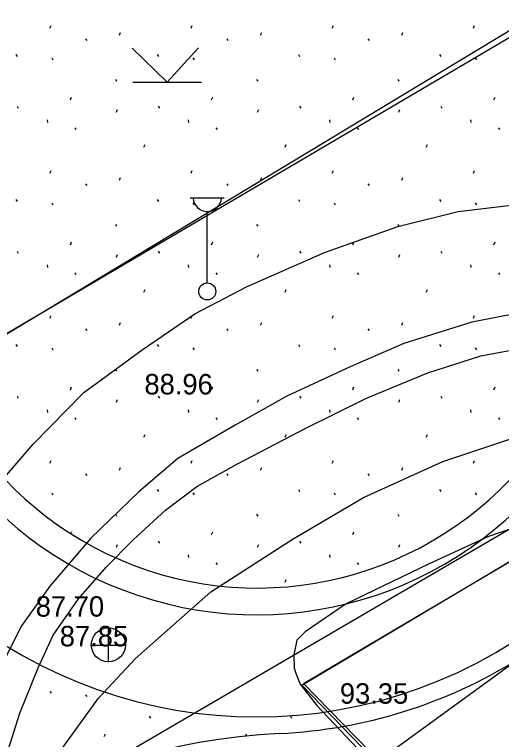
# Model space of a CAD drawing. Extents: x 412225 to 413380, y 4456471 to 4457189.
# Drawn here: x 412680.11 to 412708.71, y 4456601.39 to 4456643.94 of the extents above; entities that cross this region are included whole.
import ezdxf

# ---------------------------------------------------------------- set-up
doc = ezdxf.new("R2010")
doc.units = 0
for name, color, linetype in [('0_HALİHAZIR', 7, 'Continuous'), ('0_KADASTRO', 7, 'Continuous'), ('1_DÜZENLEME', 7, 'Continuous'), ('1_DÜZENLEME_SB', 7, 'Continuous'), ('HAT_ENERJI_NAKIL_HAT', 7, 'Continuous'), ('KST_ENERJI_NAKIL_HAT', 7, 'Continuous')]:
    doc.layers.add(name, color=color, linetype=linetype)

msp = doc.modelspace()

# ---------------------------------------------------------------- linework, layer by layer
at = {"layer": '0_HALİHAZIR'}
for p, q in [((412689.075, 4456639.973), (412687.015, 4456641.963)), ((412689.075, 4456639.973), (412690.925, 4456641.983)), ((412687.055, 4456639.973), (412691.095, 4456639.973)), ((412690.434, 4456633.189), (412692.434, 4456633.189)), ((412691.434, 4456628.189), (412691.434, 4456632.382)), ((412685.638, 4456605.935), (412685.638, 4456607.935)), ((412684.618, 4456606.925), (412686.618, 4456606.925))]:
    msp.add_line(p, q, dxfattribs=at)
for points in [[(412618.621, 4456592.304), (412676.239, 4456623.136), (412772.883, 4456681.443)], [(412679.413, 4456616.637), (412681.207, 4456618.718), (412684.187, 4456621.753), (412687.602, 4456624.269), (412690.71, 4456626.369), (412693.744, 4456627.958), (412698.317, 4456629.981), (412702.634, 4456631.491), (412706.171, 4456632.381), (412710.585, 4456632.906), (412715.119, 4456633.087), (412720.616, 4456632.593), (412723.663, 4456632.128), (412726.023, 4456631.489), (412727.259, 4456631.293), (412727.719, 4456631.316), (412728.042, 4456631.682), (412728.12, 4456631.963), (412728.113, 4456632.423), (412728.075, 4456632.784), (412727.688, 4456633.387), (412719.163, 4456641.99), (412698.863, 4456663.355), (412683.721, 4456679.373)], [(412689.542, 4456591.474), (412772.54, 4456651.788)], [(412710.322, 4456626.526), (412706.962, 4456625.885), (412702.97, 4456624.626), (412699.818, 4456623.265), (412696.112, 4456621.534), (412693.08, 4456619.846), (412689.706, 4456617.89), (412687.417, 4456615.917), (412684.597, 4456613.213), (412682.189, 4456610.384), (412680.531, 4456608.058), (412679.444, 4456605.922)], [(412676.706, 4456591.624), (412677.144, 4456592.967), (412679.206, 4456599.161), (412680.433, 4456602.926), (412681.495, 4456605.588), (412682.388, 4456607.508), (412683.869, 4456609.65), (412685.485, 4456611.498), (412687.089, 4456613.116), (412688.97, 4456614.853), (412690.823, 4456616.244), (412693.204, 4456617.561), (412697.216, 4456619.658), (412700.79, 4456621.42), (412704.384, 4456622.902), (412707.509, 4456623.901), (412711.279, 4456624.614), (412714.07, 4456624.836), (412716.307, 4456624.754), (412720.653, 4456624.258), (412722.812, 4456623.896), (412724.107, 4456623.684)], [(412750.141, 4456609.246), (412744.111, 4456614.713), (412739.915, 4456618.432), (412736.527, 4456620.766), (412734.521, 4456621.985), (412733.699, 4456621.957), (412731.879, 4456621.651), (412728.15, 4456620.38), (412723.692, 4456618.441), (412717.772, 4456616.398), (412713.09, 4456615.064), (412707.955, 4456613.296), (412704.428, 4456611.683), (412699.598, 4456609.344), (412697.189, 4456607.714), (412696.687, 4456607.213), (412696.518, 4456606.356), (412696.53, 4456605.584), (412696.65, 4456605.224), (412696.889, 4456604.636), (412697.374, 4456604.018), (412697.86, 4456603.385), (412705.39, 4456595.441), (412709.888, 4456591.235)], [(412682.244, 4456599.947), (412685.047, 4456603.818), (412687.215, 4456606.151), (412691.645, 4456610.046), (412696.481, 4456613.174), (412700.604, 4456615.601), (412705.274, 4456617.707), (412712.438, 4456620.097)], [(412710.193, 4456591.232), (412697.09, 4456604.678), (412712.587, 4456613.83), (412723.245, 4456602.103), (412713.288, 4456591.196)]]:
    msp.add_lwpolyline(points, dxfattribs=at)
for centre, radius in [((412691.434, 4456627.689), 0.5), ((412685.623, 4456606.943), 1)]:
    msp.add_circle(centre, radius, dxfattribs=at)
msp.add_arc((412691.434, 4456633.218), 0.837, 183.298, 356.9072, dxfattribs=at)
at = {"layer": '0_KADASTRO'}
msp.add_lwpolyline([(412696.99, 4456604.58), (412714.592, 4456615.046), (412716.861, 4456615.82), (412720.007, 4456615.844), (412723.001, 4456614.876), (412724.966, 4456613.433), (412729.352, 4456608.962), (412711.65, 4456589.44)], close=True, dxfattribs=at)
at = {"layer": '1_DÜZENLEME'}
for p, q in [((412682.187, 4456643.133), (412682.257, 4456643.293)), ((412690.48, 4456643.133), (412690.55, 4456643.293)), ((412698.773, 4456643.133), (412698.843, 4456643.293)), ((412707.066, 4456643.133), (412707.136, 4456643.293)), ((412684.282, 4456642.517), (412684.353, 4456642.411)), ((412686.27, 4456642.725), (412686.341, 4456642.885)), ((412692.575, 4456642.517), (412692.646, 4456642.411)), ((412694.563, 4456642.725), (412694.634, 4456642.885)), ((412700.868, 4456642.517), (412700.939, 4456642.411)), ((412702.856, 4456642.725), (412702.927, 4456642.885)), ((412680.197, 4456641.588), (412680.268, 4456641.481)), ((412682.296, 4456641.396), (412682.367, 4456641.289)), ((412688.49, 4456641.588), (412688.561, 4456641.481)), ((412690.589, 4456641.396), (412690.66, 4456641.289)), ((412696.783, 4456641.588), (412696.854, 4456641.481)), ((412698.882, 4456641.396), (412698.953, 4456641.289)), ((412705.076, 4456641.588), (412705.147, 4456641.481)), ((412707.175, 4456641.396), (412707.246, 4456641.289)), ((412686.034, 4456640.135), (412686.105, 4456640.028)), ((412694.327, 4456640.135), (412694.398, 4456640.028)), ((412702.62, 4456640.135), (412702.691, 4456640.028)), ((412683.393, 4456638.942), (412683.464, 4456639.101)), ((412691.686, 4456638.942), (412691.757, 4456639.101)), ((412699.979, 4456638.942), (412700.05, 4456639.101)), ((412708.272, 4456638.942), (412708.343, 4456639.101)), ((412680.264, 4456638.558), (412680.335, 4456638.451)), ((412686.092, 4456638.213), (412686.164, 4456638.373)), ((412688.557, 4456638.558), (412688.628, 4456638.451)), ((412694.385, 4456638.213), (412694.457, 4456638.373)), ((412696.85, 4456638.558), (412696.921, 4456638.451)), ((412702.678, 4456638.213), (412702.75, 4456638.373)), ((412705.143, 4456638.558), (412705.214, 4456638.451)), ((412682.022, 4456637.767), (412682.04, 4456637.607)), ((412690.315, 4456637.767), (412690.333, 4456637.607)), ((412698.608, 4456637.767), (412698.626, 4456637.607)), ((412706.901, 4456637.767), (412706.919, 4456637.607)), ((412683.652, 4456637.297), (412683.722, 4456637.19)), ((412691.945, 4456637.297), (412692.015, 4456637.19)), ((412700.238, 4456637.297), (412700.308, 4456637.19)), ((412708.531, 4456637.297), (412708.601, 4456637.19)), ((412687.708, 4456636.153), (412687.78, 4456636.313)), ((412696.001, 4456636.153), (412696.073, 4456636.313)), ((412704.294, 4456636.153), (412704.366, 4456636.313)), ((412682.187, 4456634.623), (412682.257, 4456634.783)), ((412690.48, 4456634.623), (412690.55, 4456634.783)), ((412698.773, 4456634.623), (412698.843, 4456634.783)), ((412707.066, 4456634.623), (412707.136, 4456634.783)), ((412684.282, 4456634.007), (412684.353, 4456633.901)), ((412686.27, 4456634.215), (412686.341, 4456634.375)), ((412692.575, 4456634.007), (412692.646, 4456633.901)), ((412694.563, 4456634.215), (412694.634, 4456634.375)), ((412700.868, 4456634.007), (412700.939, 4456633.901)), ((412702.856, 4456634.215), (412702.927, 4456634.375)), ((412680.197, 4456633.078), (412680.268, 4456632.971)), ((412682.296, 4456632.886), (412682.367, 4456632.779)), ((412688.49, 4456633.078), (412688.561, 4456632.971)), ((412690.589, 4456632.886), (412690.66, 4456632.779)), ((412696.783, 4456633.078), (412696.854, 4456632.971)), ((412698.882, 4456632.886), (412698.953, 4456632.779)), ((412705.076, 4456633.078), (412705.147, 4456632.971)), ((412707.175, 4456632.886), (412707.246, 4456632.779)), ((412686.034, 4456631.625), (412686.105, 4456631.518)), ((412694.327, 4456631.625), (412694.398, 4456631.518)), ((412702.62, 4456631.625), (412702.691, 4456631.518)), ((412683.393, 4456630.432), (412683.464, 4456630.591)), ((412691.686, 4456630.432), (412691.757, 4456630.591)), ((412699.979, 4456630.432), (412700.05, 4456630.591)), ((412708.272, 4456630.432), (412708.343, 4456630.591)), ((412680.264, 4456630.048), (412680.335, 4456629.941)), ((412686.092, 4456629.703), (412686.164, 4456629.863)), ((412688.557, 4456630.048), (412688.628, 4456629.941)), ((412694.385, 4456629.703), (412694.457, 4456629.863)), ((412696.85, 4456630.048), (412696.921, 4456629.941)), ((412702.678, 4456629.703), (412702.75, 4456629.863)), ((412705.143, 4456630.048), (412705.214, 4456629.941)), ((412682.022, 4456629.257), (412682.04, 4456629.097)), ((412690.315, 4456629.257), (412690.333, 4456629.097)), ((412698.608, 4456629.257), (412698.626, 4456629.097)), ((412706.901, 4456629.257), (412706.919, 4456629.097)), ((412683.652, 4456628.787), (412683.722, 4456628.68)), ((412691.945, 4456628.787), (412692.015, 4456628.68)), ((412700.238, 4456628.787), (412700.308, 4456628.68)), ((412708.531, 4456628.787), (412708.601, 4456628.68)), ((412687.708, 4456627.643), (412687.78, 4456627.803)), ((412696.001, 4456627.643), (412696.073, 4456627.803)), ((412704.294, 4456627.643), (412704.366, 4456627.803)), ((412682.187, 4456626.113), (412682.257, 4456626.273)), ((412690.48, 4456626.113), (412690.55, 4456626.273)), ((412698.773, 4456626.113), (412698.843, 4456626.273)), ((412707.066, 4456626.113), (412707.136, 4456626.273)), ((412684.282, 4456625.497), (412684.353, 4456625.391)), ((412686.27, 4456625.705), (412686.341, 4456625.865)), ((412692.575, 4456625.497), (412692.646, 4456625.391)), ((412694.563, 4456625.705), (412694.634, 4456625.865)), ((412700.868, 4456625.497), (412700.939, 4456625.391)), ((412702.856, 4456625.705), (412702.927, 4456625.865)), ((412680.197, 4456624.568), (412680.268, 4456624.461)), ((412682.296, 4456624.376), (412682.367, 4456624.269)), ((412688.49, 4456624.568), (412688.561, 4456624.461)), ((412690.589, 4456624.376), (412690.66, 4456624.269)), ((412696.783, 4456624.568), (412696.854, 4456624.461)), ((412698.882, 4456624.376), (412698.953, 4456624.269)), ((412705.076, 4456624.568), (412705.147, 4456624.461)), ((412707.175, 4456624.376), (412707.246, 4456624.269)), ((412686.034, 4456623.115), (412686.105, 4456623.008)), ((412694.327, 4456623.115), (412694.398, 4456623.008)), ((412702.62, 4456623.115), (412702.691, 4456623.008)), ((412683.393, 4456621.922), (412683.464, 4456622.081)), ((412691.686, 4456621.922), (412691.757, 4456622.081)), ((412699.979, 4456621.922), (412700.05, 4456622.081)), ((412708.272, 4456621.922), (412708.343, 4456622.081)), ((412680.264, 4456621.538), (412680.335, 4456621.431)), ((412686.092, 4456621.193), (412686.164, 4456621.353)), ((412688.557, 4456621.538), (412688.628, 4456621.431)), ((412694.385, 4456621.193), (412694.457, 4456621.353)), ((412696.85, 4456621.538), (412696.921, 4456621.431)), ((412702.678, 4456621.193), (412702.75, 4456621.353)), ((412705.143, 4456621.538), (412705.214, 4456621.431)), ((412682.022, 4456620.747), (412682.04, 4456620.587)), ((412690.315, 4456620.747), (412690.333, 4456620.587)), ((412698.608, 4456620.747), (412698.626, 4456620.587)), ((412706.901, 4456620.747), (412706.919, 4456620.587)), ((412683.652, 4456620.277), (412683.722, 4456620.17)), ((412691.945, 4456620.277), (412692.015, 4456620.17)), ((412700.238, 4456620.277), (412700.308, 4456620.17)), ((412708.531, 4456620.277), (412708.601, 4456620.17)), ((412687.708, 4456619.133), (412687.78, 4456619.293)), ((412696.001, 4456619.133), (412696.073, 4456619.293)), ((412704.294, 4456619.133), (412704.366, 4456619.293)), ((412682.187, 4456617.603), (412682.257, 4456617.763)), ((412690.48, 4456617.603), (412690.55, 4456617.763)), ((412698.773, 4456617.603), (412698.843, 4456617.763)), ((412707.066, 4456617.603), (412707.136, 4456617.763)), ((412684.282, 4456616.987), (412684.353, 4456616.881)), ((412686.27, 4456617.195), (412686.341, 4456617.355)), ((412692.575, 4456616.987), (412692.646, 4456616.881)), ((412694.563, 4456617.195), (412694.634, 4456617.355)), ((412700.868, 4456616.987), (412700.939, 4456616.881)), ((412702.856, 4456617.195), (412702.927, 4456617.355)), ((412682.296, 4456615.866), (412682.367, 4456615.759)), ((412688.49, 4456616.058), (412688.561, 4456615.951)), ((412690.589, 4456615.866), (412690.66, 4456615.759)), ((412696.783, 4456616.058), (412696.854, 4456615.951)), ((412698.882, 4456615.866), (412698.953, 4456615.759)), ((412705.076, 4456616.058), (412705.147, 4456615.951)), ((412707.175, 4456615.866), (412707.246, 4456615.759)), ((412686.034, 4456614.605), (412686.105, 4456614.498)), ((412694.327, 4456614.605), (412694.398, 4456614.498)), ((412702.62, 4456614.605), (412702.691, 4456614.498)), ((412683.435, 4456613.506), (412683.464, 4456613.571)), ((412691.686, 4456613.412), (412691.757, 4456613.571)), ((412699.979, 4456613.412), (412700.05, 4456613.571)), ((412686.092, 4456612.683), (412686.164, 4456612.843)), ((412688.557, 4456613.028), (412688.628, 4456612.921)), ((412694.385, 4456612.683), (412694.457, 4456612.843)), ((412696.85, 4456613.028), (412696.921, 4456612.921)), ((412702.678, 4456612.683), (412702.75, 4456612.843)), ((412690.315, 4456612.237), (412690.333, 4456612.077)), ((412698.608, 4456612.237), (412698.626, 4456612.077)), ((412691.945, 4456611.767), (412692.015, 4456611.66)), ((412700.238, 4456611.767), (412700.308, 4456611.66)), ((412696.001, 4456610.623), (412696.073, 4456610.783)), ((412682.184, 4456604.207), (412682.255, 4456604.1)), ((412684.283, 4456604.015), (412684.354, 4456603.908)), ((412688.021, 4456602.754), (412688.092, 4456602.647)), ((412696.314, 4456602.754), (412696.385, 4456602.647)), ((412685.38, 4456601.561), (412685.451, 4456601.72)), ((412693.673, 4456601.561), (412693.744, 4456601.72))]:
    msp.add_line(p, q, dxfattribs=at)
for centre, radius, start, end in [((412694.331, 4456630.711), 22, 177.0807, 40.2042), ((412694.381, 4456630.73), 20.45, 177.1284, 40.2519), ((412694.331, 4456630.711), 28, 218.0467, 17.0262), ((412694.331, 4456630.711), 29, 272.689, 301.9321), ((412697.381, 4456565.782), 36, 92.689, 152.6356)]:
    msp.add_arc(centre, radius, start, end, dxfattribs=at)
at = {"layer": '1_DÜZENLEME_SB'}
for p, q in [((412682.187, 4456643.133), (412682.257, 4456643.293)), ((412690.48, 4456643.133), (412690.55, 4456643.293)), ((412698.773, 4456643.133), (412698.843, 4456643.293)), ((412707.066, 4456643.133), (412707.136, 4456643.293)), ((412684.282, 4456642.517), (412684.353, 4456642.411)), ((412686.27, 4456642.725), (412686.341, 4456642.885)), ((412692.575, 4456642.517), (412692.646, 4456642.411)), ((412694.563, 4456642.725), (412694.634, 4456642.885)), ((412700.868, 4456642.517), (412700.939, 4456642.411)), ((412702.856, 4456642.725), (412702.927, 4456642.885)), ((412680.197, 4456641.588), (412680.268, 4456641.481)), ((412682.296, 4456641.396), (412682.367, 4456641.289)), ((412688.49, 4456641.588), (412688.561, 4456641.481)), ((412690.589, 4456641.396), (412690.66, 4456641.289)), ((412696.783, 4456641.588), (412696.854, 4456641.481)), ((412698.882, 4456641.396), (412698.953, 4456641.289)), ((412705.076, 4456641.588), (412705.147, 4456641.481)), ((412707.175, 4456641.396), (412707.246, 4456641.289)), ((412686.034, 4456640.135), (412686.105, 4456640.028)), ((412694.327, 4456640.135), (412694.398, 4456640.028)), ((412702.62, 4456640.135), (412702.691, 4456640.028)), ((412683.393, 4456638.942), (412683.464, 4456639.101)), ((412691.686, 4456638.942), (412691.757, 4456639.101)), ((412699.979, 4456638.942), (412700.05, 4456639.101)), ((412708.272, 4456638.942), (412708.343, 4456639.101)), ((412680.264, 4456638.558), (412680.335, 4456638.451)), ((412686.092, 4456638.213), (412686.164, 4456638.373)), ((412688.557, 4456638.558), (412688.628, 4456638.451)), ((412694.385, 4456638.213), (412694.457, 4456638.373)), ((412696.85, 4456638.558), (412696.921, 4456638.451)), ((412702.678, 4456638.213), (412702.75, 4456638.373)), ((412705.143, 4456638.558), (412705.214, 4456638.451)), ((412682.022, 4456637.767), (412682.04, 4456637.607)), ((412690.315, 4456637.767), (412690.333, 4456637.607)), ((412698.608, 4456637.767), (412698.626, 4456637.607)), ((412706.901, 4456637.767), (412706.919, 4456637.607)), ((412683.652, 4456637.297), (412683.722, 4456637.19)), ((412691.945, 4456637.297), (412692.015, 4456637.19)), ((412700.238, 4456637.297), (412700.308, 4456637.19)), ((412708.531, 4456637.297), (412708.601, 4456637.19)), ((412687.708, 4456636.153), (412687.78, 4456636.313)), ((412696.001, 4456636.153), (412696.073, 4456636.313)), ((412704.294, 4456636.153), (412704.366, 4456636.313)), ((412682.187, 4456634.623), (412682.257, 4456634.783)), ((412690.48, 4456634.623), (412690.55, 4456634.783)), ((412698.773, 4456634.623), (412698.843, 4456634.783)), ((412707.066, 4456634.623), (412707.136, 4456634.783)), ((412684.282, 4456634.007), (412684.353, 4456633.901)), ((412686.27, 4456634.215), (412686.341, 4456634.375)), ((412692.575, 4456634.007), (412692.646, 4456633.901)), ((412694.563, 4456634.215), (412694.634, 4456634.375)), ((412700.868, 4456634.007), (412700.939, 4456633.901)), ((412702.856, 4456634.215), (412702.927, 4456634.375)), ((412680.197, 4456633.078), (412680.268, 4456632.971)), ((412682.296, 4456632.886), (412682.367, 4456632.779)), ((412688.49, 4456633.078), (412688.561, 4456632.971)), ((412690.589, 4456632.886), (412690.66, 4456632.779)), ((412696.783, 4456633.078), (412696.854, 4456632.971)), ((412698.882, 4456632.886), (412698.953, 4456632.779)), ((412705.076, 4456633.078), (412705.147, 4456632.971)), ((412707.175, 4456632.886), (412707.246, 4456632.779)), ((412686.034, 4456631.625), (412686.105, 4456631.518)), ((412694.327, 4456631.625), (412694.398, 4456631.518)), ((412702.62, 4456631.625), (412702.691, 4456631.518)), ((412683.393, 4456630.432), (412683.464, 4456630.591)), ((412691.686, 4456630.432), (412691.757, 4456630.591)), ((412699.979, 4456630.432), (412700.05, 4456630.591)), ((412708.272, 4456630.432), (412708.343, 4456630.591)), ((412680.264, 4456630.048), (412680.335, 4456629.941)), ((412686.092, 4456629.703), (412686.164, 4456629.863)), ((412688.557, 4456630.048), (412688.628, 4456629.941)), ((412694.385, 4456629.703), (412694.457, 4456629.863)), ((412696.85, 4456630.048), (412696.921, 4456629.941)), ((412702.678, 4456629.703), (412702.75, 4456629.863)), ((412705.143, 4456630.048), (412705.214, 4456629.941)), ((412682.022, 4456629.257), (412682.04, 4456629.097)), ((412690.315, 4456629.257), (412690.333, 4456629.097)), ((412698.608, 4456629.257), (412698.626, 4456629.097)), ((412706.901, 4456629.257), (412706.919, 4456629.097)), ((412683.652, 4456628.787), (412683.722, 4456628.68)), ((412691.945, 4456628.787), (412692.015, 4456628.68)), ((412700.238, 4456628.787), (412700.308, 4456628.68)), ((412708.531, 4456628.787), (412708.601, 4456628.68)), ((412687.708, 4456627.643), (412687.78, 4456627.803)), ((412696.001, 4456627.643), (412696.073, 4456627.803)), ((412704.294, 4456627.643), (412704.366, 4456627.803)), ((412682.187, 4456626.113), (412682.257, 4456626.273)), ((412690.48, 4456626.113), (412690.55, 4456626.273)), ((412698.773, 4456626.113), (412698.843, 4456626.273)), ((412707.066, 4456626.113), (412707.136, 4456626.273)), ((412684.282, 4456625.497), (412684.353, 4456625.391)), ((412686.27, 4456625.705), (412686.341, 4456625.865)), ((412692.575, 4456625.497), (412692.646, 4456625.391)), ((412694.563, 4456625.705), (412694.634, 4456625.865)), ((412700.868, 4456625.497), (412700.939, 4456625.391)), ((412702.856, 4456625.705), (412702.927, 4456625.865)), ((412680.197, 4456624.568), (412680.268, 4456624.461)), ((412682.296, 4456624.376), (412682.367, 4456624.269)), ((412688.49, 4456624.568), (412688.561, 4456624.461)), ((412690.589, 4456624.376), (412690.66, 4456624.269)), ((412696.783, 4456624.568), (412696.854, 4456624.461)), ((412698.882, 4456624.376), (412698.953, 4456624.269)), ((412705.076, 4456624.568), (412705.147, 4456624.461)), ((412707.175, 4456624.376), (412707.246, 4456624.269)), ((412686.034, 4456623.115), (412686.105, 4456623.008)), ((412694.327, 4456623.115), (412694.398, 4456623.008)), ((412702.62, 4456623.115), (412702.691, 4456623.008)), ((412683.393, 4456621.922), (412683.464, 4456622.081)), ((412691.686, 4456621.922), (412691.757, 4456622.081)), ((412699.979, 4456621.922), (412700.05, 4456622.081)), ((412708.272, 4456621.922), (412708.343, 4456622.081)), ((412680.264, 4456621.538), (412680.335, 4456621.431)), ((412686.092, 4456621.193), (412686.164, 4456621.353)), ((412688.557, 4456621.538), (412688.628, 4456621.431)), ((412694.385, 4456621.193), (412694.457, 4456621.353)), ((412696.85, 4456621.538), (412696.921, 4456621.431)), ((412702.678, 4456621.193), (412702.75, 4456621.353)), ((412705.143, 4456621.538), (412705.214, 4456621.431)), ((412682.022, 4456620.747), (412682.04, 4456620.587)), ((412690.315, 4456620.747), (412690.333, 4456620.587)), ((412698.608, 4456620.747), (412698.626, 4456620.587)), ((412706.901, 4456620.747), (412706.919, 4456620.587)), ((412683.652, 4456620.277), (412683.722, 4456620.17)), ((412691.945, 4456620.277), (412692.015, 4456620.17)), ((412700.238, 4456620.277), (412700.308, 4456620.17)), ((412708.531, 4456620.277), (412708.601, 4456620.17)), ((412687.708, 4456619.133), (412687.78, 4456619.293)), ((412696.001, 4456619.133), (412696.073, 4456619.293)), ((412704.294, 4456619.133), (412704.366, 4456619.293)), ((412682.187, 4456617.603), (412682.257, 4456617.763)), ((412690.48, 4456617.603), (412690.55, 4456617.763)), ((412698.773, 4456617.603), (412698.843, 4456617.763)), ((412707.066, 4456617.603), (412707.136, 4456617.763)), ((412684.282, 4456616.987), (412684.353, 4456616.881)), ((412686.27, 4456617.195), (412686.341, 4456617.355)), ((412692.575, 4456616.987), (412692.646, 4456616.881)), ((412694.563, 4456617.195), (412694.634, 4456617.355)), ((412700.868, 4456616.987), (412700.939, 4456616.881)), ((412702.856, 4456617.195), (412702.927, 4456617.355)), ((412682.296, 4456615.866), (412682.367, 4456615.759)), ((412688.49, 4456616.058), (412688.561, 4456615.951)), ((412690.589, 4456615.866), (412690.66, 4456615.759)), ((412696.783, 4456616.058), (412696.854, 4456615.951)), ((412698.882, 4456615.866), (412698.953, 4456615.759)), ((412705.076, 4456616.058), (412705.147, 4456615.951)), ((412707.175, 4456615.866), (412707.246, 4456615.759)), ((412686.034, 4456614.605), (412686.105, 4456614.498)), ((412694.327, 4456614.605), (412694.398, 4456614.498)), ((412702.62, 4456614.605), (412702.691, 4456614.498)), ((412683.435, 4456613.506), (412683.464, 4456613.571)), ((412691.686, 4456613.412), (412691.757, 4456613.571)), ((412699.979, 4456613.412), (412700.05, 4456613.571)), ((412686.092, 4456612.683), (412686.164, 4456612.843)), ((412688.557, 4456613.028), (412688.628, 4456612.921)), ((412694.385, 4456612.683), (412694.457, 4456612.843)), ((412696.85, 4456613.028), (412696.921, 4456612.921)), ((412702.678, 4456612.683), (412702.75, 4456612.843)), ((412690.315, 4456612.237), (412690.333, 4456612.077)), ((412698.608, 4456612.237), (412698.626, 4456612.077)), ((412691.945, 4456611.767), (412692.015, 4456611.66)), ((412700.238, 4456611.767), (412700.308, 4456611.66)), ((412696.001, 4456610.623), (412696.073, 4456610.783)), ((412682.184, 4456604.207), (412682.255, 4456604.1)), ((412684.283, 4456604.015), (412684.354, 4456603.908)), ((412688.021, 4456602.754), (412688.092, 4456602.647)), ((412696.314, 4456602.754), (412696.385, 4456602.647)), ((412685.38, 4456601.561), (412685.451, 4456601.72)), ((412693.673, 4456601.561), (412693.744, 4456601.72))]:
    msp.add_line(p, q, dxfattribs=at)
for centre, radius, start, end in [((412694.331, 4456630.711), 22, 177.0807, 40.2042), ((412694.381, 4456630.73), 20.45, 177.1284, 40.2519), ((412694.331, 4456630.711), 28, 218.0467, 17.0262), ((412694.331, 4456630.711), 29, 272.689, 301.9321), ((412697.381, 4456565.782), 36, 92.689, 152.6356)]:
    msp.add_arc(centre, radius, start, end, dxfattribs=at)
at = {"layer": 'HAT_ENERJI_NAKIL_HAT'}
msp.add_line((412487.487, 4456484.365), (412772.521, 4456650.705), dxfattribs=at)
at = {"layer": 'KST_ENERJI_NAKIL_HAT'}
msp.add_line((412669.035, 4456618.989), (412772.861, 4456680.089), dxfattribs=at)

# ---------------------------------------------------------------- texts
at = {"layer": '0_HALİHAZIR'}
for s, p in [('88.96', (412687.742, 4456621.643)), ('87.70', (412681.358, 4456608.6)), ('87.85', (412682.769, 4456606.856)), ('93.35', (412699.22, 4456603.489))]:
    msp.add_text(s, height=1.2, dxfattribs=at).set_placement(p)

doc.saveas('drawing.dxf')
